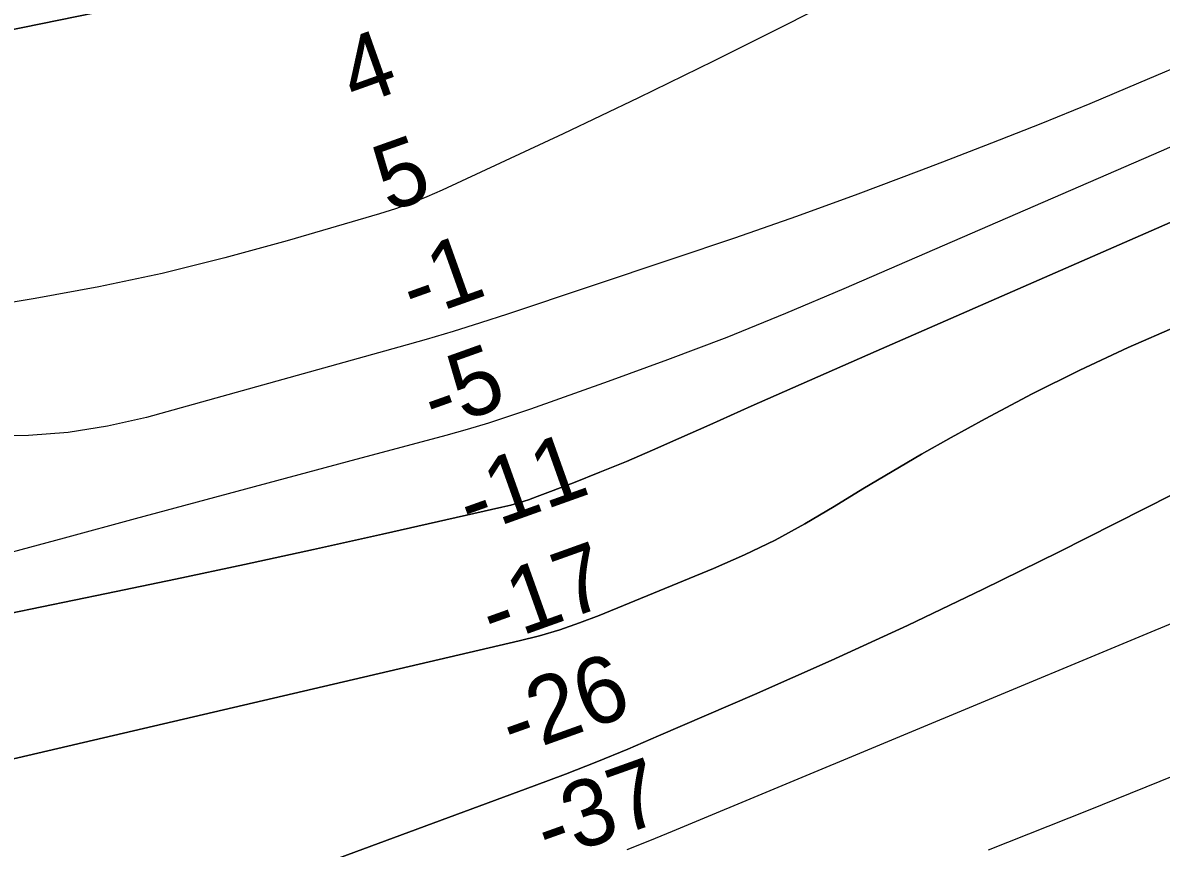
# Model space of a CAD drawing. Extents: x 3219052 to 3256913, y 800770 to 826146.
# Drawn here: x 3246407 to 3247435, y 813898 to 814643 of the extents above; entities that cross this region are included whole.
import ezdxf

# ---------------------------------------------------------------- set-up
doc = ezdxf.new("R2010")
doc.units = 0
for name, color, linetype in [('V-RIVR-RANG', 7, 'Continuous'), ('V-TOPO-DPTH', 7, 'Continuous'), ('V-TOPO-MAJR', 7, 'Continuous'), ('V-TOPO-MINR', 7, 'Continuous'), ('V-TOPO-WATR', 7, 'Continuous')]:
    doc.layers.add(name, color=color, linetype=linetype)

msp = doc.modelspace()

# ---------------------------------------------------------------- linework, layer by layer
at = {"layer": 'V-TOPO-DPTH'}
for points in [[(3245560.1, 814409), (3245880, 814512.4), (3245904.3, 814520.1), (3245928.7, 814527.5), (3245953.1, 814534.7), (3245977.7, 814541.7), (3246017.2, 814552.6), (3246061.6, 814564.4), (3246106.2, 814575.6), (3246151, 814585.8), (3246196, 814595.5), (3246537.3, 814665.2), (3246610.3, 814681.2), (3246683, 814698.4), (3246755.2, 814717.6), (3246827, 814738.1), (3246898.3, 814760.4), (3246969.3, 814783.9), (3247039.6, 814809), (3247109.6, 814835.3), (3247370.4, 814936.8), (3247808, 815101)], [(3247808, 815101), (3247370.4, 814936.8), (3247109.6, 814835.3), (3247039.6, 814809), (3246969.3, 814783.9), (3246898.3, 814760.4), (3246827, 814738.1), (3246755.2, 814717.6), (3246683, 814698.4), (3246610.3, 814681.2), (3246537.3, 814665.2), (3246196, 814595.5), (3246151, 814585.8), (3246106.2, 814575.6), (3246061.6, 814564.4), (3246017.2, 814552.6), (3245977.7, 814541.7), (3245953.1, 814534.7), (3245928.7, 814527.5), (3245904.3, 814520.1), (3245880, 814512.4), (3245560.1, 814409)], [(3247466.8, 814610.4), (3247414.1, 814588), (3247370.2, 814569.6), (3247326.1, 814551.5), (3247281.7, 814534), (3247237.3, 814516.8), (3247216.1, 814508.7), (3247160.9, 814488.1), (3247105.5, 814468), (3247049.8, 814448.5), (3246994, 814429.6), (3246844.8, 814379.9), (3246820.4, 814372), (3246795.9, 814364.3), (3246771.3, 814357), (3246746.7, 814350), (3246518.9, 814286.8), (3246483.8, 814278.8), (3246448.4, 814273), (3246412.6, 814270.4), (3246376.5, 814270)], [(3247466.8, 814610.4), (3247414.1, 814588), (3247370.2, 814569.6), (3247326.1, 814551.5), (3247281.7, 814534), (3247237.3, 814516.8), (3247216.1, 814508.7), (3247160.9, 814488.1), (3247105.5, 814468), (3247049.8, 814448.5), (3246994, 814429.6), (3246844.8, 814379.9), (3246820.4, 814372), (3246795.9, 814364.3), (3246771.3, 814357), (3246746.7, 814350), (3246518.9, 814286.8), (3246483.8, 814278.8), (3246448.4, 814273), (3246412.6, 814270.4), (3246376.5, 814270)], [(3246395.3, 814110), (3246482.9, 814128), (3246545.2, 814141), (3246607.5, 814154.2), (3246669.7, 814167.7), (3246731.9, 814181.5), (3246839.8, 814205.7), (3246847.9, 814207.7), (3246855.9, 814209.9), (3246863.9, 814212.5), (3246871.7, 814215.4), (3246904.3, 814227.9), (3246928.2, 814237.4), (3246952.1, 814247.1), (3246975.8, 814257.2), (3246999.5, 814267.6), (3247027.3, 814280), (3247064.7, 814296.8), (3247102.2, 814313.4), (3247139.8, 814330), (3247177.4, 814346.5), (3247519.7, 814496.1)], [(3246395.3, 814110), (3246482.9, 814128), (3246545.2, 814141), (3246607.5, 814154.2), (3246669.7, 814167.7), (3246731.9, 814181.5), (3246839.8, 814205.7), (3246847.9, 814207.7), (3246855.9, 814209.9), (3246863.9, 814212.5), (3246871.7, 814215.4), (3246904.3, 814227.9), (3246928.2, 814237.4), (3246952.1, 814247.1), (3246975.8, 814257.2), (3246999.5, 814267.6), (3247027.3, 814280), (3247064.7, 814296.8), (3247102.2, 814313.4), (3247139.8, 814330), (3247177.4, 814346.5), (3247519.7, 814496.1)], [(3247449, 814368.9), (3247404.9, 814349.7), (3247361.2, 814329.5), (3247318.3, 814307.9), (3247275.8, 814285.4), (3247245.1, 814268.5), (3247218.4, 814253.5), (3247191.9, 814238.1), (3247165.6, 814222.4), (3247139.5, 814206.3), (3247113.1, 814190.7), (3247086.3, 814176.1), (3247058.8, 814162.8), (3247030.8, 814150.5), (3246927.5, 814108.2), (3246909.8, 814101.4), (3246891.9, 814095.2), (3246873.8, 814089.9), (3246855.4, 814085.2), (3246321.3, 813960.9)], [(3246321.3, 813960.9), (3246855.4, 814085.2), (3246873.8, 814089.9), (3246891.9, 814095.2), (3246909.8, 814101.4), (3246927.5, 814108.2), (3247030.8, 814150.5), (3247058.8, 814162.8), (3247086.3, 814176.1), (3247113.1, 814190.7), (3247139.5, 814206.3), (3247165.6, 814222.4), (3247191.9, 814238.1), (3247218.4, 814253.5), (3247245.1, 814268.5), (3247275.8, 814285.4), (3247318.3, 814307.9), (3247361.2, 814329.5), (3247404.9, 814349.7), (3247449, 814368.9)], [(3247445, 814217.3), (3247342, 814165.3), (3247274, 814131.8), (3247205.7, 814099.1), (3247136.8, 814067.6), (3247067.6, 814036.9), (3246981.2, 813999.5), (3246953.3, 813987.7), (3246925.3, 813976.2), (3246897.1, 813965.2), (3246868.8, 813954.5), (3246474.3, 813808.8)], [(3246474.3, 813808.8), (3246868.8, 813954.5), (3246897.1, 813965.2), (3246925.3, 813976.2), (3246953.3, 813987.7), (3246981.2, 813999.5), (3247067.6, 814036.9), (3247136.8, 814067.6), (3247205.7, 814099.1), (3247274, 814131.8), (3247342, 814165.3), (3247445, 814217.3)]]:
    msp.add_lwpolyline(points, dxfattribs=at)
at = {"layer": 'V-TOPO-MAJR'}
msp.add_lwpolyline([(3248904, 814711.5), (3248771.7, 814637.7), (3248715.3, 814607.2), (3248658.3, 814577.8), (3248600.6, 814549.9), (3248542.3, 814523.1), (3248457.2, 814485.3), (3248441, 814478.3), (3248424.8, 814471.4), (3248408.5, 814464.8), (3248392.1, 814458.4), (3248318.9, 814430.4), (3248265.8, 814410.3), (3248212.7, 814390.4), (3248159.3, 814370.8), (3248106, 814351.5), (3247675.2, 814197.1), (3246993.3, 813913.5), (3246972.9, 813905.1), (3246952.6, 813896.7)], dxfattribs=at)
at = {"layer": 'V-TOPO-MINR'}
for points in [[(3247451, 814822.3), (3247422.2, 814809.1), (3247393.8, 814795.1), (3247365.6, 814780.8), (3247165.1, 814676.2), (3247098.1, 814641.7), (3247030.8, 814607.9), (3246963, 814575), (3246895, 814542.6), (3246785.8, 814491.6), (3246772, 814485.5), (3246758, 814479.9), (3246743.8, 814474.9), (3246729.4, 814470.3), (3246646.1, 814445.9), (3246589.8, 814430.5), (3246533.1, 814416.5), (3246475.9, 814404.5), (3246418.5, 814394), (3246345.7, 814382)], [(3247466.8, 814610.4), (3247414.1, 814588), (3247370.2, 814569.6), (3247326.1, 814551.5), (3247281.7, 814534), (3247237.3, 814516.8), (3247216.1, 814508.7), (3247160.9, 814488.1), (3247105.5, 814468), (3247049.8, 814448.5), (3246994, 814429.6), (3246844.8, 814379.9), (3246820.4, 814372), (3246795.9, 814364.3), (3246771.3, 814357), (3246746.7, 814350), (3246518.9, 814286.8), (3246483.8, 814278.8), (3246448.4, 814273), (3246412.6, 814270.4), (3246376.5, 814270)], [(3247481.1, 814547.2), (3247434.6, 814526.8), (3247148.3, 814402.6), (3247095.7, 814380.4), (3247042.7, 814358.9), (3246989.3, 814338.6), (3246935.7, 814319), (3246865.6, 814294.2), (3246846.6, 814287.8), (3246827.6, 814281.6), (3246808.4, 814275.9), (3246789.2, 814270.5), (3246700.2, 814246.7), (3246636.3, 814229.5), (3246572.5, 814212.4), (3246508.7, 814195.2), (3246444.8, 814178), (3246087.1, 814081.6)], [(3248963, 814553.3), (3248515.5, 814384.5), (3248491.2, 814375.3), (3248466.9, 814366.1), (3248442.7, 814356.8), (3248418.4, 814347.6), (3248086.3, 814220.7), (3248026.4, 814197.6), (3247966.6, 814174.4), (3247906.9, 814150.8), (3247847.3, 814127), (3247793.9, 814105.6), (3247761, 814092.3), (3247728.2, 814079), (3247695.5, 814065.7), (3247662.7, 814052.2), (3247548.6, 814005.3), (3247458.7, 813968.7), (3247368.7, 813932.4), (3247278.5, 813896.6)], [(3247519.7, 814496.1), (3247177.4, 814346.5), (3247139.8, 814330), (3247102.2, 814313.4), (3247064.7, 814296.8), (3247027.3, 814280), (3246999.5, 814267.6), (3246975.8, 814257.2), (3246952.1, 814247.1), (3246928.2, 814237.4), (3246904.3, 814227.9), (3246871.7, 814215.4), (3246863.9, 814212.5), (3246855.9, 814209.9), (3246847.9, 814207.7), (3246839.8, 814205.7), (3246731.9, 814181.5), (3246669.7, 814167.7), (3246607.5, 814154.2), (3246545.2, 814141), (3246482.9, 814128), (3246395.3, 814110)], [(3247449, 814368.9), (3247404.9, 814349.7), (3247361.2, 814329.5), (3247318.3, 814307.9), (3247275.8, 814285.4), (3247245.1, 814268.5), (3247218.4, 814253.5), (3247191.9, 814238.1), (3247165.6, 814222.4), (3247139.5, 814206.3), (3247113.1, 814190.7), (3247086.3, 814176.1), (3247058.8, 814162.8), (3247030.8, 814150.5), (3246927.5, 814108.2), (3246909.8, 814101.4), (3246891.9, 814095.2), (3246873.8, 814089.9), (3246855.4, 814085.2), (3246321.3, 813960.9)], [(3246474.3, 813808.8), (3246868.8, 813954.5), (3246897.1, 813965.2), (3246925.3, 813976.2), (3246953.3, 813987.7), (3246981.2, 813999.5), (3247067.6, 814036.9), (3247136.8, 814067.6), (3247205.7, 814099.1), (3247274, 814131.8), (3247342, 814165.3), (3247445, 814217.3)]]:
    msp.add_lwpolyline(points, dxfattribs=at)
at = {"layer": 'V-TOPO-WATR'}
msp.add_lwpolyline([(3247808, 815101), (3247370.4, 814936.8), (3247109.6, 814835.3), (3247039.6, 814809), (3246969.3, 814783.9), (3246898.3, 814760.4), (3246827, 814738.1), (3246755.2, 814717.6), (3246683, 814698.4), (3246610.3, 814681.2), (3246537.3, 814665.2), (3246196, 814595.5), (3246151, 814585.8), (3246106.2, 814575.6), (3246061.6, 814564.4), (3246017.2, 814552.6), (3245977.7, 814541.7), (3245953.1, 814534.7), (3245928.7, 814527.5), (3245904.3, 814520.1), (3245880, 814512.4), (3245560.1, 814409)], dxfattribs=at)

# ---------------------------------------------------------------- texts
at = {"layer": 'V-RIVR-RANG'}
for s, p in [('4', (3246707, 814566.8)), ('5', (3246737.5, 814471.5)), ('-1', (3246760.5, 814373.6)), ('-5', (3246779.5, 814274.2)), ('-11', (3246811.9, 814179.6)), ('-17', (3246832.2, 814080.7)), ('-26', (3246850.1, 813980.9)), ('-37', (3246881.8, 813886))]:
    msp.add_text(s, height=60, rotation=19.6536, dxfattribs=at).set_placement(p)

doc.saveas('drawing.dxf')
